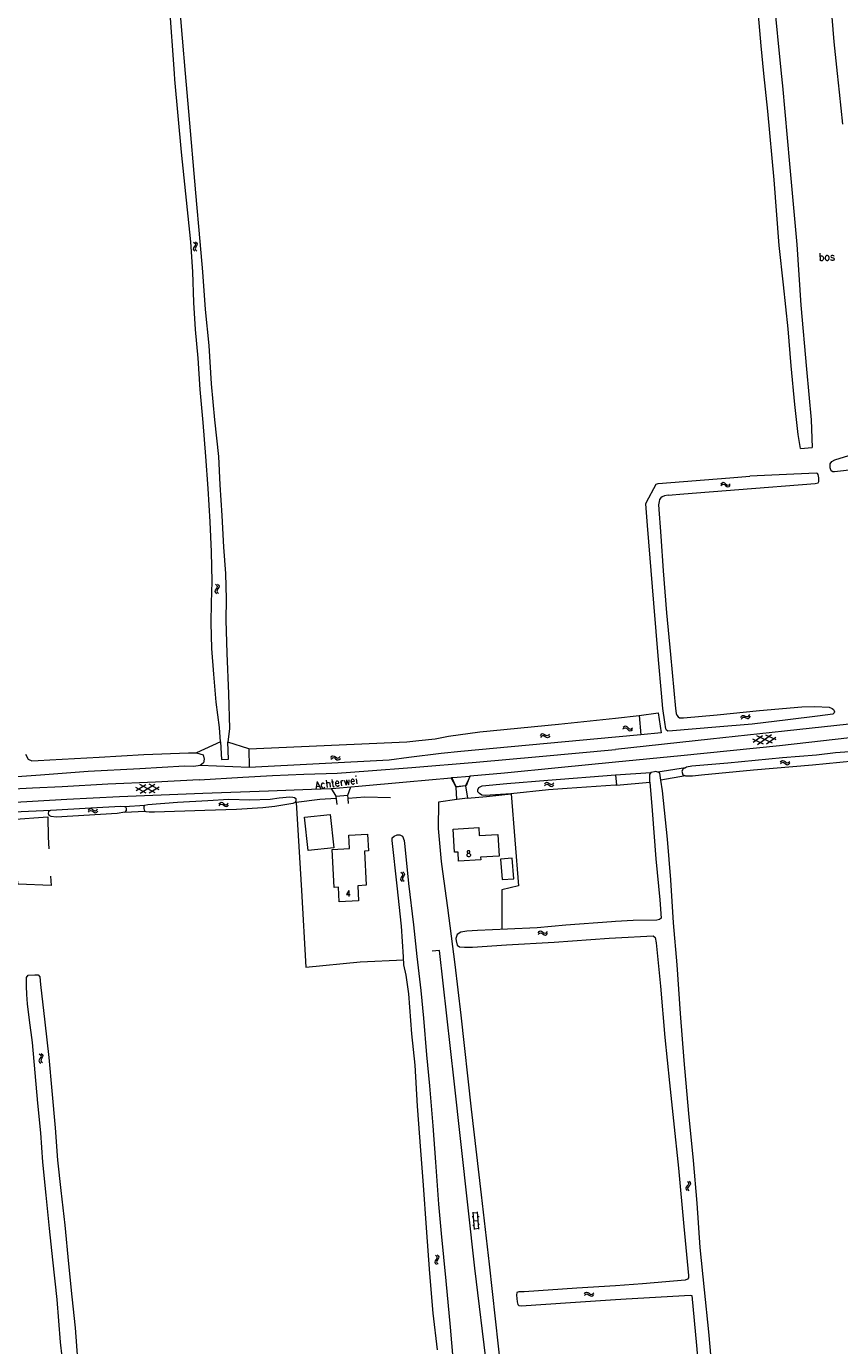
# Model space of a CAD drawing. Header units: metres. Extents: x 189705 to 199106, y 581686 to 588448.
# Tile 522 of 555: x 196843 to 197060, y 586662 to 587013. Entities that reach past the tile are written whole.
import ezdxf

# ---------------------------------------------------------------- set-up
doc = ezdxf.new("R2010")
doc.units = ezdxf.units.M
doc.layers.add('B-WA-OG-GBKN-G', color=7, linetype='Continuous', lineweight=18)
doc.styles.add('Style-STANDARD', font='STANDARD.shx')

msp = doc.modelspace()

# ---------------------------------------------------------------- linework, layer by layer
at = {"layer": 'B-WA-OG-GBKN-G'}
for p, q in [((196887.822, 586953.643), (196887.758, 586953.32)), ((196887.758, 586953.32), (196887.912, 586953.021)), ((196888.041, 586953.988), (196887.822, 586953.643)), ((196887.862, 586955.225), (196888.167, 586954.954)), ((196887.912, 586953.021), (196888.219, 586952.75)), ((196888.257, 586954.342), (196888.041, 586953.988)), ((196888.167, 586954.954), (196888.317, 586954.662)), ((196888.316, 586953.713), (196888.251, 586953.39)), ((196888.251, 586953.39), (196888.404, 586953.09)), ((196888.317, 586954.662), (196888.257, 586954.342)), ((196888.532, 586954.059), (196888.316, 586953.713)), ((196888.354, 586955.294), (196888.661, 586955.026)), ((196888.404, 586953.09), (196888.711, 586952.82)), ((196888.749, 586954.403), (196888.532, 586954.059)), ((196888.661, 586955.026), (196888.812, 586954.736)), ((196888.812, 586954.736), (196888.749, 586954.403)), ((197027.956, 586890.98), (197028.265, 586891.246)), ((197027.956, 586890.483), (197028.266, 586890.747)), ((197028.265, 586891.246), (197028.573, 586891.356)), ((197028.266, 586890.747), (197028.576, 586890.855)), ((197028.573, 586891.356), (197028.893, 586891.247)), ((197028.576, 586890.855), (197028.885, 586890.751)), ((197028.885, 586890.751), (197029.206, 586890.487)), ((197028.893, 586891.247), (197029.204, 586890.984)), ((197029.204, 586890.984), (197029.517, 586890.721)), ((197029.206, 586890.487), (197029.516, 586890.222)), ((197029.516, 586890.222), (197029.827, 586890.114)), ((197029.517, 586890.721), (197029.827, 586890.612)), ((197029.827, 586890.612), (197030.145, 586890.722)), ((197029.827, 586890.114), (197030.145, 586890.225)), ((197030.145, 586890.722), (197030.456, 586890.988)), ((197030.145, 586890.225), (197030.456, 586890.491)), ((196893.61, 586862.657), (196893.534, 586862.337)), ((196893.534, 586862.337), (196893.678, 586862.032)), ((196893.841, 586862.994), (196893.61, 586862.657)), ((196893.678, 586862.032), (196893.975, 586861.751)), ((196893.708, 586864.236), (196894.003, 586863.955)), ((196894.07, 586863.34), (196893.841, 586862.994)), ((196894.003, 586863.955), (196894.142, 586863.658)), ((196894.106, 586862.709), (196894.03, 586862.388)), ((196894.03, 586862.388), (196894.172, 586862.083)), ((196894.142, 586863.658), (196894.07, 586863.34)), ((196894.335, 586863.047), (196894.106, 586862.709)), ((196894.172, 586862.083), (196894.469, 586861.802)), ((196894.202, 586864.288), (196894.499, 586864.008)), ((196894.564, 586863.383), (196894.335, 586863.047)), ((196894.499, 586864.008), (196894.64, 586863.713)), ((196894.64, 586863.713), (196894.564, 586863.383)), ((197001.986, 586826.279), (197002.313, 586826.521)), ((197002.313, 586826.521), (197002.629, 586826.608)), ((197002.629, 586826.608), (197002.941, 586826.475)), ((197033.278, 586828.834), (197033.487, 586829.184)), ((197033.433, 586828.363), (197033.645, 586828.711)), ((197033.487, 586829.184), (197033.746, 586829.385)), ((197033.645, 586828.711), (197033.906, 586828.91)), ((197033.746, 586829.385), (197034.084, 586829.382)), ((197033.906, 586828.91), (197034.232, 586828.908)), ((197034.084, 586829.382), (197034.462, 586829.23)), ((197034.232, 586828.908), (197034.619, 586828.758)), ((197034.462, 586829.23), (197034.841, 586829.078)), ((197034.619, 586828.758), (197034.997, 586828.604)), ((197034.841, 586829.078), (197035.17, 586829.072)), ((197034.997, 586828.604), (197035.326, 586828.599)), ((197035.17, 586829.072), (197035.438, 586829.276)), ((197035.326, 586828.599), (197035.593, 586828.804)), ((197035.438, 586829.276), (197035.649, 586829.626)), ((197035.593, 586828.804), (197035.805, 586829.154)), ((196980.196, 586824.332), (196979.933, 586824.02)), ((196980.276, 586823.842), (196980.013, 586823.529)), ((196980.493, 586824.493), (196980.196, 586824.332)), ((196980.573, 586824.001), (196980.276, 586823.842)), ((196980.817, 586824.436), (196980.493, 586824.493)), ((196980.897, 586823.944), (196980.573, 586824.001)), ((196981.166, 586824.225), (196980.817, 586824.436)), ((196981.248, 586823.735), (196980.897, 586823.944)), ((196981.525, 586824.017), (196981.166, 586824.225)), ((196981.597, 586823.526), (196981.248, 586823.735)), ((196981.846, 586823.964), (196981.525, 586824.017)), ((196981.931, 586823.47), (196981.597, 586823.526)), ((196982.135, 586824.12), (196981.846, 586823.964)), ((196982.217, 586823.628), (196981.931, 586823.47)), ((196982.399, 586824.431), (196982.135, 586824.12)), ((196982.479, 586823.941), (196982.217, 586823.628)), ((197001.949, 586825.784), (197002.278, 586826.024)), ((197002.278, 586826.024), (197002.595, 586826.108)), ((197002.595, 586826.108), (197002.896, 586825.981)), ((197002.896, 586825.981), (197003.196, 586825.695)), ((197002.941, 586826.475), (197003.231, 586826.19)), ((197003.196, 586825.695), (197003.486, 586825.407)), ((197003.231, 586826.19), (197003.523, 586825.905)), ((197003.486, 586825.407), (197003.787, 586825.276)), ((197003.523, 586825.905), (197003.825, 586825.773)), ((197003.787, 586825.276), (197004.113, 586825.363)), ((197003.825, 586825.773), (197004.15, 586825.859)), ((197004.113, 586825.363), (197004.442, 586825.605)), ((197004.15, 586825.859), (197004.48, 586826.101)), ((197039.254, 586821.787), (197036.483, 586823.063)), ((197036.553, 586822.313), (197039.043, 586824.075)), ((197041.669, 586822.009), (197037.495, 586823.932)), ((197037.704, 586821.643), (197041.458, 586824.298)), ((197042.677, 586822.877), (197039.904, 586824.154)), ((197040.116, 586821.865), (197042.608, 586823.626)), ((196924.311, 586818.23), (196924.593, 586818.524)), ((196924.358, 586817.736), (196924.642, 586818.028)), ((196924.593, 586818.524), (196924.889, 586818.663)), ((196924.642, 586818.028), (196924.94, 586818.165)), ((196924.889, 586818.663), (196925.219, 586818.585)), ((196924.94, 586818.165), (196925.258, 586818.09)), ((196925.219, 586818.585), (196925.553, 586818.353)), ((196925.258, 586818.09), (196925.602, 586817.858)), ((196925.553, 586818.353), (196925.889, 586818.12)), ((196925.602, 586817.858), (196925.936, 586817.624)), ((196925.889, 586818.12), (196926.209, 586818.042)), ((196925.936, 586817.624), (196926.256, 586817.545)), ((196926.209, 586818.042), (196926.515, 586818.181)), ((196926.256, 586817.545), (196926.562, 586817.686)), ((196926.515, 586818.181), (196926.799, 586818.475)), ((196926.562, 586817.686), (196926.846, 586817.981)), ((197043.763, 586817.031), (197044.056, 586817.315)), ((197043.792, 586816.536), (197044.087, 586816.817)), ((197044.056, 586817.315), (197044.357, 586817.442)), ((197044.087, 586816.817), (197044.39, 586816.943)), ((197044.357, 586817.442), (197044.684, 586817.352)), ((197044.39, 586816.943), (197044.704, 586816.856)), ((197044.684, 586817.352), (197045.009, 586817.108)), ((197044.704, 586816.856), (197045.04, 586816.612)), ((197045.009, 586817.108), (197045.336, 586816.863)), ((197045.04, 586816.612), (197045.365, 586816.365)), ((197045.336, 586816.863), (197045.653, 586816.773)), ((197045.365, 586816.365), (197045.681, 586816.275)), ((197045.653, 586816.773), (197045.964, 586816.9)), ((197045.681, 586816.275), (197045.993, 586816.405)), ((197045.964, 586816.9), (197046.259, 586817.184)), ((197045.993, 586816.405), (197046.287, 586816.688)), ((196875.217, 586808.761), (196872.527, 586810.199)), ((196872.551, 586809.446), (196875.142, 586811.058)), ((196877.641, 586808.84), (196873.588, 586811.007)), ((196873.661, 586808.71), (196877.565, 586811.138)), ((196878.698, 586809.648), (196876.005, 586811.086)), ((196876.082, 586808.789), (196878.673, 586810.399)), ((196981.072, 586811.169), (196981.347, 586811.469)), ((196981.13, 586810.676), (196981.407, 586810.974)), ((196981.347, 586811.469), (196981.64, 586811.615)), ((196981.407, 586810.974), (196981.703, 586811.118)), ((196981.64, 586811.615), (196981.972, 586811.544)), ((196981.703, 586811.118), (196982.022, 586811.05)), ((196981.972, 586811.544), (196982.311, 586811.32)), ((196982.022, 586811.05), (196982.371, 586810.827)), ((196982.311, 586811.32), (196982.652, 586811.095)), ((196982.371, 586810.827), (196982.71, 586810.6)), ((196982.652, 586811.095), (196982.973, 586811.024)), ((196982.71, 586810.6), (196983.032, 586810.529)), ((196982.973, 586811.024), (196983.277, 586811.17)), ((196983.032, 586810.529), (196983.335, 586810.677)), ((196983.277, 586811.17), (196983.554, 586811.471)), ((196983.335, 586810.677), (196983.612, 586810.977)), ((196894.586, 586805.888), (196894.873, 586806.177)), ((196894.624, 586805.393), (196894.913, 586805.68)), ((196894.873, 586806.177), (196895.172, 586806.31)), ((196894.913, 586805.68), (196895.214, 586805.811)), ((196895.172, 586806.31), (196895.5, 586806.226)), ((196895.214, 586805.811), (196895.53, 586805.731)), ((196895.5, 586806.226), (196895.83, 586805.988)), ((196895.53, 586805.731), (196895.87, 586805.493)), ((196895.83, 586805.988), (196896.161, 586805.75)), ((196895.87, 586805.493), (196896.199, 586805.252)), ((196896.161, 586805.75), (196896.48, 586805.665)), ((196896.48, 586805.665), (196896.788, 586805.799)), ((196896.788, 586805.799), (196897.078, 586806.088)), ((196896.826, 586805.304), (196897.115, 586805.593)), ((196859.859, 586804.21), (196860.141, 586804.504)), ((196859.906, 586803.716), (196860.19, 586804.008)), ((196860.141, 586804.504), (196860.437, 586804.643)), ((196860.19, 586804.008), (196860.488, 586804.145)), ((196860.437, 586804.643), (196860.767, 586804.565)), ((196860.488, 586804.145), (196860.806, 586804.07)), ((196860.767, 586804.565), (196861.101, 586804.333)), ((196860.806, 586804.07), (196861.15, 586803.838)), ((196861.101, 586804.333), (196861.437, 586804.1)), ((196861.15, 586803.838), (196861.484, 586803.604)), ((196861.437, 586804.1), (196861.757, 586804.022)), ((196861.484, 586803.604), (196861.804, 586803.525)), ((196861.757, 586804.022), (196862.063, 586804.161)), ((196861.804, 586803.525), (196862.11, 586803.666)), ((196862.063, 586804.161), (196862.347, 586804.455)), ((196862.11, 586803.666), (196862.394, 586803.961)), ((196896.199, 586805.252), (196896.517, 586805.168)), ((196896.517, 586805.168), (196896.826, 586805.304)), ((196942.91, 586786.126), (196942.847, 586785.803)), ((196942.847, 586785.803), (196943.002, 586785.503)), ((196943.128, 586786.471), (196942.91, 586786.126)), ((196942.946, 586787.707), (196943.251, 586787.438)), ((196943.002, 586785.503), (196943.31, 586785.234)), ((196943.343, 586786.825), (196943.128, 586786.471)), ((196943.251, 586787.438), (196943.402, 586787.146)), ((196943.404, 586786.196), (196943.34, 586785.873)), ((196943.34, 586785.873), (196943.494, 586785.574)), ((196943.402, 586787.146), (196943.343, 586786.825)), ((196943.619, 586786.543), (196943.404, 586786.196)), ((196943.437, 586787.778), (196943.745, 586787.51)), ((196943.494, 586785.574), (196943.801, 586785.305)), ((196943.835, 586786.888), (196943.619, 586786.543)), ((196943.745, 586787.51), (196943.897, 586787.221)), ((196943.897, 586787.221), (196943.835, 586786.888)), ((196979.382, 586771.643), (196979.657, 586771.943)), ((196979.439, 586771.149), (196979.717, 586771.447)), ((196979.657, 586771.943), (196979.951, 586772.087)), ((196979.717, 586771.447), (196980.012, 586771.59)), ((196979.951, 586772.087), (196980.282, 586772.016)), ((196980.012, 586771.59), (196980.331, 586771.522)), ((196980.282, 586772.016), (196980.621, 586771.791)), ((196980.331, 586771.522), (196980.68, 586771.298)), ((196980.621, 586771.791), (196980.962, 586771.566)), ((196980.68, 586771.298), (196981.019, 586771.071)), ((196980.962, 586771.566), (196981.283, 586771.494)), ((196981.019, 586771.071), (196981.34, 586770.999)), ((196981.283, 586771.494), (196981.586, 586771.64)), ((196981.34, 586770.999), (196981.643, 586771.146)), ((196981.586, 586771.64), (196981.864, 586771.94)), ((196981.643, 586771.146), (196981.921, 586771.446)), ((196846.846, 586739.437), (196847.152, 586739.168)), ((196847.152, 586739.168), (196847.303, 586738.877)), ((196847.303, 586738.877), (196847.245, 586738.556)), ((196847.337, 586739.508), (196847.645, 586739.242)), ((196847.645, 586739.242), (196847.799, 586738.952)), ((196847.799, 586738.952), (196847.737, 586738.619)), ((196846.813, 586737.855), (196846.751, 586737.532)), ((196846.751, 586737.532), (196846.907, 586737.233)), ((196847.03, 586738.201), (196846.813, 586737.855)), ((196846.907, 586737.233), (196847.215, 586736.964)), ((196847.245, 586738.556), (196847.03, 586738.201)), ((196847.307, 586737.927), (196847.244, 586737.604)), ((196847.244, 586737.604), (196847.398, 586737.305)), ((196847.522, 586738.274), (196847.307, 586737.927)), ((196847.398, 586737.305), (196847.706, 586737.036)), ((196847.737, 586738.619), (196847.522, 586738.274)), ((197018.739, 586704.026), (197018.617, 586703.72)), ((197019.016, 586704.325), (197018.739, 586704.026)), ((197019.292, 586704.635), (197019.016, 586704.325)), ((197019.064, 586705.574), (197019.314, 586705.253)), ((197019.237, 586704.005), (197019.116, 586703.699)), ((197019.512, 586704.307), (197019.237, 586704.005)), ((197019.409, 586704.939), (197019.292, 586704.635)), ((197019.314, 586705.253), (197019.409, 586704.939)), ((197019.788, 586704.606), (197019.512, 586704.307)), ((197019.56, 586705.554), (197019.813, 586705.235)), ((197019.91, 586704.922), (197019.788, 586704.606)), ((197019.813, 586705.235), (197019.91, 586704.922)), ((197018.617, 586703.72), (197018.715, 586703.398)), ((197018.715, 586703.398), (197018.968, 586703.076)), ((197019.116, 586703.699), (197019.212, 586703.377)), ((197019.212, 586703.377), (197019.465, 586703.056)), ((196962.47, 586692.763), (196962.116, 586697.349)), ((196962.131, 586697.149), (196963.328, 586697.242)), ((196963.667, 586692.855), (196963.312, 586697.441)), ((196961.905, 586696.179), (196962.204, 586696.202)), ((196962.082, 586693.888), (196962.381, 586693.911)), ((196962.293, 586695.056), (196963.489, 586695.148)), ((196963.409, 586696.195), (196963.708, 586696.218)), ((196963.57, 586694.103), (196963.869, 586694.126)), ((196962.455, 586692.962), (196963.651, 586693.054)), ((196952.011, 586684.379), (196951.94, 586684.058)), ((196951.94, 586684.058), (196952.087, 586683.755)), ((196952.238, 586684.718), (196952.011, 586684.379)), ((196952.087, 586683.755), (196952.387, 586683.477)), ((196952.089, 586685.959), (196952.388, 586685.681)), ((196952.463, 586685.067), (196952.238, 586684.718)), ((196952.388, 586685.681), (196952.531, 586685.386)), ((196952.507, 586684.437), (196952.435, 586684.115)), ((196952.435, 586684.115), (196952.58, 586683.812)), ((196952.531, 586685.386), (196952.463, 586685.067)), ((196952.732, 586684.777), (196952.507, 586684.437)), ((196952.58, 586683.812), (196952.881, 586683.534)), ((196952.583, 586686.017), (196952.883, 586685.741)), ((196952.957, 586685.116), (196952.732, 586684.777)), ((196952.883, 586685.741), (196953.028, 586685.448)), ((196953.028, 586685.448), (196952.957, 586685.116)), ((196991.693, 586675.661), (196991.971, 586675.959)), ((196991.971, 586675.959), (196992.266, 586676.101)), ((196992.266, 586676.101), (196992.597, 586676.027)), ((196992.597, 586676.027), (196992.934, 586675.799)), ((196992.934, 586675.799), (196993.273, 586675.571)), ((196993.898, 586675.639), (196994.178, 586675.937)), ((196991.746, 586675.167), (196992.027, 586675.463)), ((196992.027, 586675.463), (196992.323, 586675.603)), ((196992.323, 586675.603), (196992.642, 586675.533)), ((196992.642, 586675.533), (196992.989, 586675.305)), ((196992.989, 586675.305), (196993.326, 586675.075)), ((196993.273, 586675.571), (196993.593, 586675.496)), ((196993.326, 586675.075), (196993.646, 586675.001)), ((196993.593, 586675.496), (196993.898, 586675.639)), ((196993.646, 586675.001), (196993.951, 586675.145)), ((196993.951, 586675.145), (196994.231, 586675.443))]:
    msp.add_line(p, q, dxfattribs=at)
at = {"layer": 'B-WA-OG-GBKN-G', "flags": 128}
for points in [[(197039.425, 587000), (197038.653, 587007.402), (197036.918, 587027.798), (197035.231, 587047.455), (197033.428, 587067.203), (197031.449, 587087.201), (197029.557, 587108.99), (197028.388, 587123.198), (197028.011, 587123.762), (197027.339, 587123.948), (197018.552, 587122.845), (197005.675, 587120.99), (197000, 587120.1)], [(196982.232, 587117.834), (196970.107, 587116.275), (196955.184, 587114.501), (196940.45, 587112.642), (196931.728, 587111.46), (196918.114, 587109.798), (196905.441, 587108.36), (196890.016, 587106.771), (196877.977, 587105.173), (196877.681, 587104.73), (196877.467, 587103.711), (196877.48, 587102.266), (196877.524, 587100.514), (196878.089, 587091.324), (196878.815, 587080.283), (196879.894, 587066.351), (196881.294, 587051.279), (196883.047, 587030.563), (196884.792, 587009.409), (196885.601, 587000)], [(196882.771, 587000), (196881.484, 587018.46), (196879.68, 587040.916), (196877.755, 587059.854), (196876.147, 587082.315), (196875.331, 587092.258), (196874.334, 587101.397), (196873.867, 587103.675), (196873.478, 587104.239), (196872.968, 587104.405), (196872.295, 587104.362), (196856.75, 587102.447), (196851.155, 587101.643), (196841.839, 587100.405)], [(197041.992, 587020.632), (197044.015, 587000)], [(197058.931, 587000), (197058.05, 587008.417), (197057.259, 587018.294)], [(196895.017, 586822.361), (196894.775, 586826.154), (196893.844, 586832.953), (196893.194, 586840.353), (196892.68, 586847.185), (196892.51, 586853.987), (196892.654, 586859.351), (196892.743, 586865.016), (196892.613, 586872.865), (196892.239, 586880.887), (196891.739, 586889.745), (196891.11, 586898.246), (196890.378, 586907.236), (196889.59, 586916.019), (196889.037, 586924.35), (196888.397, 586931.978), (196887.959, 586939.187), (196887.664, 586947.306), (196887.161, 586955.245), (196884.647, 586979.128), (196882.88, 586998.438), (196882.771, 587000)], [(196885.601, 587000), (196886.472, 586989.877), (196888.365, 586968.303), (196889.54, 586955.377), (196890.181, 586947.314), (196890.94, 586937.327), (196891.879, 586927.682), (196892.556, 586917.494), (196893.451, 586907.98), (196894.434, 586898.218), (196894.815, 586890.697), (196895.376, 586882.49), (196895.804, 586874.096), (196896.337, 586867.153), (196896.519, 586860.332), (196896.456, 586854.699), (196896.69, 586845.93), (196897.086, 586835.108), (196897.354, 586825.915), (196896.931, 586822.314)], [(197049.089, 586900.322), (197048.488, 586904.101), (197047.591, 586912.019), (197046.628, 586922.276), (197045.888, 586932.192), (197044.604, 586943.828), (197043.485, 586954.27), (197042.153, 586971.717), (197040.467, 586990.007), (197039.425, 587000)], [(197044.015, 587000), (197044.332, 586996.768), (197046.19, 586976.031), (197048.122, 586954.523), (197049.217, 586938.479), (197050.741, 586921.467), (197051.927, 586907.957), (197052.233, 586900.619)], [(197060.347, 586986.534), (197059.445, 586995.085), (197058.931, 587000)], [(197049.089, 586900.322), (197052.233, 586900.619)], [(197068.353, 586895.251), (197058.153, 586894.176), (197057.697, 586894.162), (197057.289, 586894.376), (197056.994, 586895.201), (197057.028, 586896.281), (197057.466, 586896.842), (197058.286, 586897.326), (197063.158, 586898.791)], [(197014, 586887.936), (197018.088, 586888.314), (197032.715, 586889.485), (197052.98, 586891.042), (197053.843, 586891.25), (197053.993, 586891.581), (197053.988, 586892.547), (197053.856, 586893.462), (197053.677, 586893.664), (197053.27, 586893.789), (197043.492, 586893.331), (197035.618, 586892.984)], [(197008.429, 586879.898), (197008.068, 586885.617), (197008.192, 586886.075), (197010.783, 586890.869), (197011.315, 586891.075), (197030.31, 586892.574), (197035.618, 586892.984)], [(197014, 586887.936), (197013.01, 586887.753), (197012.402, 586887.47), (197011.997, 586887.188), (197011.694, 586886.805), (197011.545, 586886.271), (197011.397, 586885.355), (197011.976, 586877.044), (197012.611, 586867.818), (197013.51, 586856.686), (197014.536, 586845.581), (197015.936, 586831.223), (197016.121, 586829.877), (197016.301, 586829.445), (197016.583, 586829.015), (197016.991, 586828.788), (197018.033, 586828.743), (197027.022, 586829.502), (197038.219, 586830.655), (197049.443, 586831.63), (197052.948, 586831.801), (197056.785, 586831.593), (197057.575, 586831.266), (197057.932, 586830.963), (197058.086, 586830.633), (197058.139, 586830.303), (197058.115, 586830.049), (197057.685, 586829.691), (197053.648, 586829.161), (197045.727, 586828.203), (197036.257, 586827.085), (197026.658, 586826.297), (197015.155, 586825.27), (197013.86, 586825.212), (197013.528, 586825.439), (197013.348, 586825.845), (197013.085, 586827.623), (197012.582, 586831.231), (197012.154, 586835.271), (197011.394, 586844.166), (197010.143, 586859.211)], [(197010.143, 586859.211), (197008.429, 586879.898)], [(197000, 586817.053), (197017.3, 586818.696), (197043.529, 586821.403), (197066.1, 586823.938), (197080.674, 586825.618), (197088.062, 586826.521), (197099.763, 586828.49), (197109.305, 586830.295), (197113.847, 586831.362), (197121.228, 586833.588), (197131.117, 586836.92), (197140.041, 586840.501), (197149.672, 586844.544), (197150.658, 586845.03)], [(197006.254, 586829.339), (197011.317, 586830.042)], [(197011.317, 586830.042), (197012.102, 586824.72)], [(196902.563, 586820.487), (196944.554, 586822.365), (196947.667, 586822.713), (196952.062, 586823.13), (196955.589, 586823.883), (196963.892, 586825.049), (196984.833, 586827.034), (197000, 586828.666)], [(197088.069, 586829.827), (197077.71, 586828.729), (197062.043, 586827.095), (197044.829, 586825.224), (197025.202, 586823.06), (197000, 586820.315)], [(197000, 586828.666), (197006.254, 586829.339)], [(197006.254, 586829.339), (197006.698, 586824.262)], [(197000, 586823.641), (196958.823, 586819.823), (196953.628, 586819.308), (196945.006, 586818.231), (196939.808, 586817.536), (196902.624, 586815.511)], [(197006.698, 586824.262), (197000, 586823.641)], [(197012.102, 586824.72), (197006.698, 586824.262)], [(196895.017, 586822.361), (196888.604, 586819.412)], [(196889.309, 586812.303), (196900.976, 586812.939), (196908.805, 586813.456), (196917.117, 586813.769), (196925.987, 586814.004), (196934.274, 586814.647), (196945.84, 586815.537), (196962.896, 586816.974), (196979.673, 586818.438), (197000, 586820.315)], [(196895.017, 586822.361), (196895.248, 586817.706), (196897.098, 586817.746), (196896.931, 586822.314)], [(196902.563, 586820.487), (196896.931, 586822.314)], [(196902.563, 586820.487), (196902.624, 586815.511)], [(197081.165, 586821.707), (197079.855, 586822.296), (197078.337, 586822.392), (197077.208, 586822.327), (197075.763, 586821.979), (197074.91, 586821.539), (197074.232, 586821.012), (197072.643, 586820.613), (197070.665, 586820.402), (197064.627, 586819.911), (197058.459, 586819.442), (197053.379, 586818.856), (197044.301, 586818.16), (197029.815, 586816.738), (197020.212, 586815.859), (197018.84, 586815.601), (197018.592, 586815.474)], [(196889.64, 586816.064), (196887.918, 586815.833), (196885.45, 586815.905), (196873.608, 586815.217), (196859.83, 586814.464), (196847.131, 586813.533), (196836.042, 586812.744), (196824.877, 586811.526), (196811.006, 586809.692), (196797.974, 586807.724), (196786.316, 586805.764), (196775.219, 586803.809), (196772.782, 586803.685), (196771.37, 586803.828), (196771.009, 586804.595), (196771.241, 586805.347), (196771.756, 586805.861), (196772.998, 586806.248), (196775.314, 586807.025), (196777.867, 586807.538)], [(196843.213, 586819.056), (196843.911, 586817.718), (196844.824, 586817.309), (196846.557, 586817.37), (196849.621, 586817.603), (196862.766, 586818.306), (196874.648, 586818.98), (196886.539, 586819.427), (196888.604, 586819.412)], [(196888.604, 586819.412), (196890.427, 586818.893), (196890.698, 586817.756), (196890.464, 586816.782), (196889.64, 586816.064)], [(196902.624, 586815.511), (196889.64, 586816.064)], [(196961.34, 586813.287), (196970.466, 586814.111), (196984.726, 586815.529), (197000, 586817.053)], [(197018.54, 586813.375), (197020.424, 586813.359), (197022.808, 586813.631), (197036.601, 586814.931), (197052.293, 586816.267), (197063.24, 586817.306), (197071.059, 586817.88), (197073.962, 586818.009), (197075.011, 586817.945), (197075.528, 586817.502), (197075.701, 586816.157), (197076.281, 586809.375), (197077.073, 586800.171), (197077.594, 586791.225), (197078.266, 586782.884), (197078.736, 586776.227), (197079.323, 586768.956), (197079.819, 586761.764), (197080.161, 586755.278)], [(196929.603, 586810.405), (196931.675, 586810.585), (196944.436, 586811.727), (196956.328, 586812.834)], [(196956.328, 586812.834), (196956.439, 586812.844)], [(196957.76, 586807.016), (196957.624, 586810.351), (196956.328, 586812.834)], [(196956.439, 586812.844), (196956.714, 586812.869), (196961.29, 586813.282)], [(196957.65, 586810.402), (196956.439, 586812.844)], [(196960.978, 586812.513), (196960.141, 586810.727)], [(196960.978, 586812.513), (196960.243, 586810.701), (196960.146, 586810.69)], [(196961.34, 586813.287), (196960.978, 586812.513)], [(196961.29, 586813.282), (196960.978, 586812.513)], [(196961.29, 586813.282), (196961.34, 586813.287)], [(197000, 586810.866), (196987.157, 586809.931), (196982.2, 586809.586), (196972.185, 586808.565), (196965.373, 586808.097), (196964.483, 586808.226), (196963.849, 586808.634), (196963.392, 586809.093), (196963.393, 586809.626), (196963.673, 586810.211), (196964.538, 586810.641), (196971.071, 586811.313), (196982.001, 586812.205), (197000, 586813.615)], [(197000, 586813.615), (197009.329, 586814.231)], [(197000, 586813.615), (197000.216, 586810.883)], [(197009.329, 586814.231), (197008.958, 586813.722), (197009.036, 586811.8), (197009.051, 586811.633)], [(197011.186, 586814.329), (197010.713, 586814.441), (197010.315, 586814.427), (197009.329, 586814.231)], [(197018.592, 586815.474), (197011.186, 586814.329)], [(197012.01, 586812.172), (197011.749, 586814.01), (197011.323, 586814.296), (197011.186, 586814.329)], [(197018.54, 586813.375), (197012.01, 586812.172)], [(197018.592, 586815.474), (197017.981, 586815.162), (197017.602, 586814.56), (197017.884, 586813.63), (197018.54, 586813.375)], [(196889.309, 586812.303), (196877.719, 586811.642), (196865.061, 586811.11), (196852.885, 586810.45), (196845.082, 586810.06), (196838.295, 586809.719)], [(196854.125, 586807.168), (196868.156, 586807.875), (196890.295, 586808.768), (196907.782, 586809.34), (196919.22, 586809.747), (196924.422, 586810.003)], [(196924.422, 586810.003), (196925.676, 586810.064), (196929.603, 586810.405)], [(196924.422, 586810.003), (196925.647, 586807.903), (196925.923, 586805.716)], [(196928.875, 586808.201), (196929.603, 586810.405)], [(196957.65, 586810.402), (196960.141, 586810.727)], [(196960.146, 586810.69), (196957.65, 586810.402)], [(196960.146, 586810.69), (196960.593, 586807.395), (196957.76, 586807.016)], [(196960.141, 586810.727), (196960.146, 586810.69)], [(197000.216, 586810.883), (197000, 586810.866)], [(197000.216, 586810.883), (197009.051, 586811.633)], [(197009.051, 586811.633), (197009.708, 586804.093), (197010.722, 586791.295), (197011.728, 586780.353), (197012.06, 586775.471), (197011.671, 586775.112), (197010.986, 586775.01), (197004.7, 586774.905)], [(197025.634, 586655.503), (197024.746, 586665.577), (197023.619, 586676.716), (197022.473, 586687.926), (197021.622, 586699.745), (197020.66, 586711.09), (197019.421, 586723.617), (197018.241, 586737.628), (197017.218, 586750.185), (197016.329, 586763.072), (197015.404, 586774.254), (197014.626, 586785.72), (197013.807, 586796.529), (197012.415, 586809.319), (197012.01, 586812.172)], [(196838.95, 586806.286), (196854.125, 586807.168)], [(196869.473, 586805.203), (196874.887, 586805.547)], [(196874.91, 586803.971), (196874.733, 586804.607), (196874.684, 586805.268), (196874.887, 586805.547)], [(196874.887, 586805.547), (196875.701, 586805.749)], [(196875.701, 586805.749), (196883.581, 586806.342), (196891.664, 586806.782), (196897.231, 586807.126), (196902.822, 586806.91), (196908.16, 586807.102), (196910.575, 586807.478), (196913.447, 586807.752), (196914.235, 586807.674), (196914.641, 586807.571), (196914.997, 586807.316), (196914.996, 586806.681), (196914.817, 586806.249), (196914.181, 586805.945), (196909.427, 586805.218), (196906.224, 586804.869), (196899.26, 586804.401), (196890.821, 586804.089), (196877.477, 586803.661), (196876.003, 586803.638), (196875.266, 586803.767), (196874.91, 586803.971)], [(196925.724, 586807.29), (196921.401, 586807.074), (196915.097, 586806.274), (196916.558, 586782.858), (196917.669, 586762.442), (196932.133, 586763.86), (196943.693, 586764.447)], [(196925.647, 586807.903), (196928.875, 586808.201)], [(196928.943, 586807.328), (196928.875, 586808.201)], [(196940.159, 586807.516), (196933.373, 586807.658), (196928.943, 586807.328)], [(196929.05, 586805.938), (196928.943, 586807.328)], [(196957.76, 586807.016), (196952.941, 586806.37), (196952.854, 586799.303), (196953.627, 586790.556), (196953.979, 586787.912), (196955.361, 586778.249), (196957.293, 586763.17), (196958.822, 586749.719), (196961.602, 586724.749), (196964.234, 586701.915), (196966.389, 586683.531), (196968.819, 586661.766), (196971.299, 586639.415), (196972.953, 586624.82), (196969.47, 586624.471), (196967.49, 586641.533), (196965.886, 586655.518), (196962.575, 586682.421), (196957.116, 586732.131), (196953.233, 586766.916), (196951.276, 586766.767)], [(196960.593, 586807.395), (196965.677, 586807.817), (196972.205, 586808.567), (196974.204, 586784.08), (196969.729, 586783.073), (196969.768, 586772.553)], [(196832.125, 586803.412), (196849.901, 586804.178)], [(196849.812, 586786.643), (196850.047, 586784.222), (196841.228, 586784.495), (196839.995, 586792.404), (196839.248, 586801.684), (196849.136, 586802.476), (196849.178, 586797.011), (196849.363, 586793.95)], [(196869.598, 586803.652), (196867.539, 586803.352), (196851.347, 586802.37), (196850, 586802.5), (196849.442, 586802.831), (196849.315, 586803.238), (196849.418, 586803.925), (196849.901, 586804.178)], [(196849.901, 586804.178), (196860.501, 586804.867), (196868.482, 586805.281), (196869.473, 586805.203)], [(196869.473, 586805.203), (196869.778, 586805.05), (196869.93, 586804.694), (196869.954, 586804.084), (196869.598, 586803.652)], [(196869.598, 586803.652), (196874.91, 586803.971)], [(196918.293, 586793.442), (196917.365, 586802.311), (196924.147, 586803.019), (196925.105, 586794.21), (196918.293, 586793.442)], [(196963.611, 586799.62), (196963.751, 586797.449), (196968.699, 586797.77), (196969.072, 586792.021), (196964.113, 586791.7), (196964.16, 586790.989), (196958.284, 586790.607), (196958.124, 586793.082), (196957.202, 586793.022), (196956.803, 586799.179), (196963.611, 586799.62)], [(196924.661, 586793.729), (196929.298, 586793.987), (196929.1, 586797.555), (196934.084, 586797.832), (196934.331, 586793.387), (196933.241, 586793.327), (196933.746, 586784.26), (196931.491, 586784.134), (196931.714, 586780.127), (196926.576, 586779.841), (196926.361, 586783.707), (196925.222, 586783.644), (196924.661, 586793.729)], [(196952.63, 586660.779), (196951.523, 586670.497), (196950.641, 586681.027), (196949.729, 586693.146), (196948.937, 586704.502), (196948.207, 586713.701), (196947.324, 586725.533), (196946.695, 586736.463), (196945.869, 586744.784), (196945.06, 586755.391), (196944.338, 586760.304), (196943.711, 586763.1), (196943.59, 586765.258), (196943.061, 586773.399), (196941.967, 586784.133), (196940.63, 586796.173), (196940.646, 586796.818), (196941.154, 586797.319), (196941.991, 586797.627), (196942.688, 586797.637), (196943.342, 586797.29), (196943.821, 586796.105), (196944.028, 586794.545), (196944.99, 586784.731), (196946.321, 586773.7), (196947.211, 586765.287), (196948.211, 586756.299), (196948.92, 586748.937), (196949.766, 586739.131), (196950.574, 586730.934), (196951.467, 586720.293), (196952.164, 586710.606), (196952.947, 586699.492), (196953.682, 586691.647), (196954.895, 586679.14), (196956.045, 586666.796), (196957.031, 586655.34)], [(196972.505, 586791.436), (196969.43, 586791.204), (196969.843, 586785.737), (196972.918, 586785.969), (196972.505, 586791.436)], [(197000, 586774.621), (196998.879, 586774.553), (196986.767, 586773.68), (196979.131, 586772.955), (196971.252, 586772.546), (196963.25, 586772.211), (196960.486, 586772.033), (196958.848, 586771.742), (196957.902, 586771.182), (196957.549, 586770.112), (196957.639, 586769.485), (196957.851, 586768.317), (196958.542, 586767.865), (196959.875, 586767.756), (196961.94, 586767.8), (196970.981, 586768.388), (196983.684, 586769.111), (196998.28, 586770.211), (197000, 586770.292)], [(197004.7, 586774.905), (197000, 586774.621)], [(197000, 586770.292), (197009.971, 586770.764), (197010.545, 586770.353), (197010.794, 586768.943), (197011.929, 586757.465), (197013.062, 586743.806), (197014.307, 586731.722), (197015.39, 586721.639), (197016.745, 586709.038), (197018.126, 586693.546), (197019.359, 586680.543), (197019.33, 586679.873), (197019.137, 586679.524), (197018.482, 586679.279), (197007.111, 586678.265), (197000, 586677.792)], [(196853.355, 586654.989), (196852.476, 586662.81), (196851.625, 586674.12), (196850.457, 586684.693), (196849.579, 586693.047), (196848.636, 586701.871), (196847.756, 586710.604), (196847.23, 586718.471), (196846.495, 586726.29), (196845.783, 586734.42), (196845.017, 586742.415), (196844.244, 586748.385), (196843.723, 586752.761), (196843.521, 586755.18), (196843.466, 586757.428), (196843.472, 586758.789), (196843.484, 586759.727), (196843.857, 586760.308), (196845.656, 586760.46), (196846.58, 586760.408), (196846.964, 586759.888), (196847.185, 586757.873), (196848.32, 586747.835), (196849.406, 586738.442), (196850.219, 586729.6), (196851.109, 586719.767), (196851.71, 586711.143), (196852.533, 586703.076), (196853.654, 586693.885), (196854.578, 586683.622), (196855.497, 586674.876), (196856.376, 586666.606), (196857.044, 586658.15)], [(197000, 586677.792), (196989.681, 586677.105), (196975.686, 586676.179), (196974.259, 586676.172), (196973.703, 586675.984), (196973.668, 586675.301), (196973.846, 586673.507), (196973.992, 586672.763), (196974.262, 586672.505), (196974.893, 586672.412), (196988.015, 586673.337), (197000, 586674.093)], [(197000, 586674.093), (197002.837, 586674.272), (197019.907, 586675.28), (197020.291, 586675.23), (197021.513, 586661.908), (197022.644, 586648.627), (197023.299, 586641.161), (197020.464, 586640.978), (197019.644, 586642.955)]]:
    msp.add_lwpolyline(points, dxfattribs=at)

# ---------------------------------------------------------------- texts
at = {"layer": 'B-WA-OG-GBKN-G', "style": 'Style-STANDARD'}
for s, height, rotation, p in [('bos', 2, 1.48935, (197054.003, 586950.237)), ('Achterwei', 2, 7.58707, (196920.234, 586809.784)), ('8', 1.6, 3.66925, (196960.364, 586791.787)), ('4', 1.6, 359.88541, (196928.323, 586781.256))]:
    msp.add_text(s, height=height, rotation=rotation, dxfattribs=at).set_placement(p)

doc.saveas('drawing.dxf')
